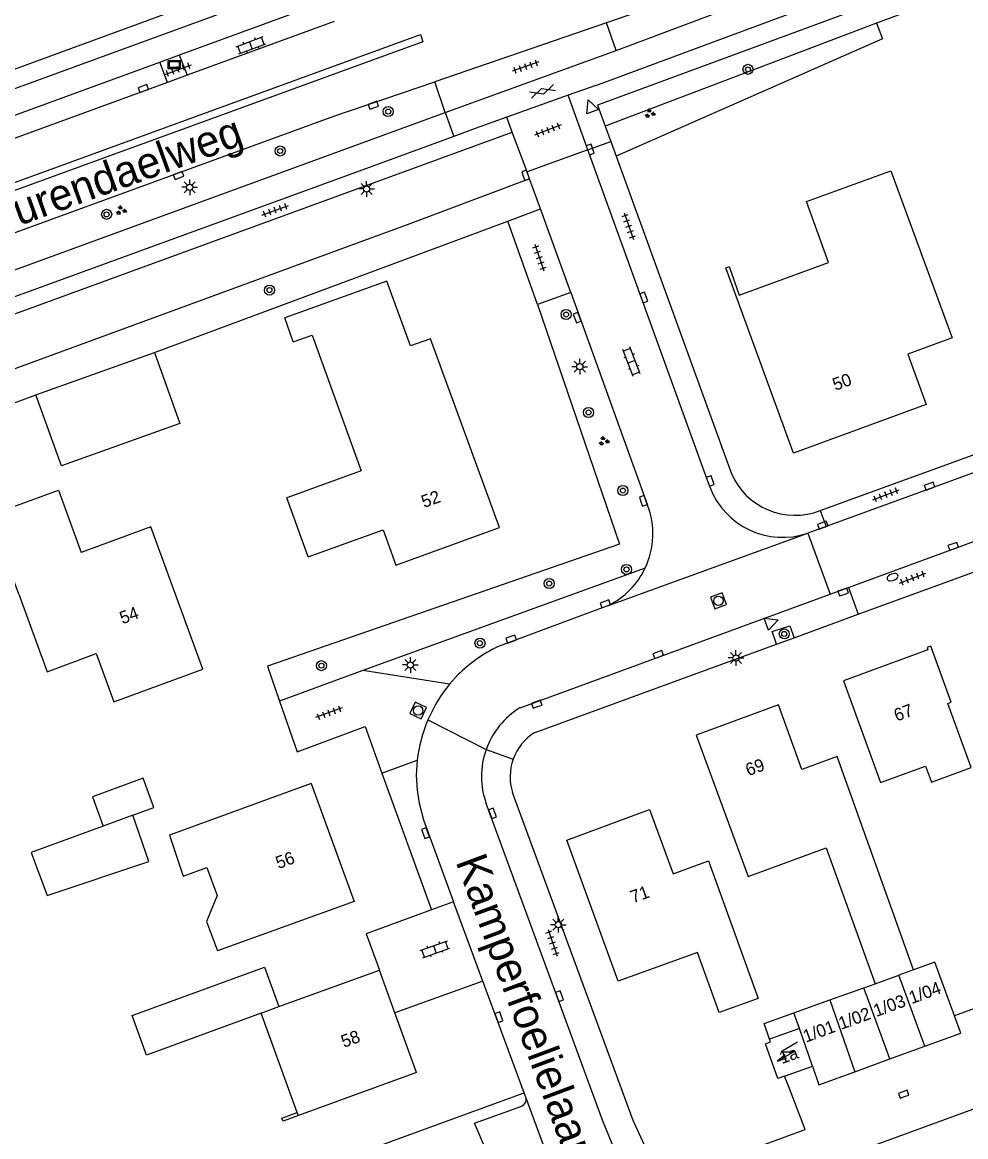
# Model space of a CAD drawing. Extents: x 137999 to 141000, y 397500 to 400501.
# Drawn here: x 138352.8 to 138427.9, y 400038.2 to 400126.8 of the extents above; entities that cross this region are included whole.
import ezdxf

# ---------------------------------------------------------------- set-up
doc = ezdxf.new("R2010")
doc.units = 0
for name, color, linetype in [('gg-afsc-erfafscheiding', 7, 'Continuous'), ('gg-afsc-muur', 7, 'Continuous'), ('gg-anno-huisnummerreeks BGT', 7, 'Continuous'), ('gg-anno-openbare ruimte label', 7, 'Continuous'), ('gg-bbg-bijgebouw', 7, 'Continuous'), ('gg-bbg-gedigitaliseerde bebouwing', 7, 'Continuous'), ('gg-bbg-gedigitaliseerde bijgebouw', 7, 'Continuous'), ('gg-bbg-hoofdgebouw', 7, 'Continuous'), ('gg-bbg-tussenscheiding', 7, 'Continuous'), ('gg-knt-verharding', 7, 'Continuous'), ('gg-knt-verharding nz', 7, 'Continuous'), ('gt-grn-groengrens', 7, 'Continuous'), ('gt-grn-vlakafsluiter', 7, 'Continuous'), ('gt-grn-weggrens', 7, 'Continuous'), ('gt-symb-boom', 7, 'Continuous'), ('gt-symb-brandkraan', 7, 'Continuous'), ('gt-symb-gesloten verharding', 7, 'Continuous'), ('gt-symb-groenvak', 7, 'Continuous'), ('gt-symb-informatiebord', 7, 'Continuous'), ('gt-symb-klinker verharding', 7, 'Continuous'), ('gt-symb-kolk', 7, 'Continuous'), ('gt-symb-lichtmast', 7, 'Continuous'), ('gt-symb-rioolschacht', 7, 'Continuous'), ('gt-symb-tegel verharding', 7, 'Continuous'), ('gt-symb-trafo symbool', 7, 'Continuous'), ('gt-symb-waterafsluiter', 7, 'Continuous')]:
    doc.layers.add(name, color=color, linetype=linetype)

# ---------------------------------------------------------------- blocks, each defined once
blk = doc.blocks.new('gt0-HSP')
at = {"layer": 'gt-symb-trafo symbool'}
for points in [[(0.771, 0.746), (-0.529, -0.004), (0.471, -0.004), (-0.829, -0.754)], [(-0.217, -0.24), (-0.829, -0.754), (-0.077, -0.48)]]:
    blk.add_lwpolyline(points, dxfattribs=at)
blk = doc.blocks.new('gt0-LMAST')
at = {"layer": 'gt-symb-lichtmast'}
for p, q in [((-0.182, 0.173), (-0.447, 0.438)), ((-0.005, 0.246), (-0.005, 0.621)), ((0.172, 0.173), (0.437, 0.438)), ((-0.255, -0.004), (-0.63, -0.004)), ((-0.182, -0.181), (-0.447, -0.446)), ((-0.005, -0.254), (-0.005, -0.629)), ((0.437, -0.446), (0.172, -0.181)), ((0.245, -0.004), (0.62, -0.004))]:
    blk.add_line(p, q, dxfattribs=at)
blk.add_circle((-0.005, -0.004), 0.25, dxfattribs=at)
blk = doc.blocks.new('gt0-BOOM')
at = {"layer": 'gt-symb-boom'}
for radius in [0.4, 0.2]:
    blk.add_circle((0, 0), radius, dxfattribs=at)
blk = doc.blocks.new('gt0-WAFSL')
at = {"layer": 'gt-symb-waterafsluiter'}
for p, q in [((-0.5, -0.333), (0, 0.667)), ((0, 0.667), (0.5, -0.333)), ((0.5, -0.333), (-0.5, -0.333))]:
    blk.add_line(p, q, dxfattribs=at)
blk = doc.blocks.new('gt0-KOLK')
at = {"layer": 'gt-symb-kolk'}
blk.add_lwpolyline([(0, 0), (0.375, 0), (0.375, 0.4), (-0.375, 0.4), (-0.375, 0), (0, 0)], dxfattribs=at)
blk = doc.blocks.new('gt0-TEG1')
at = {"layer": 'gt-symb-tegel verharding'}
for p, q in [((-1.125, 0), (1.125, 0)), ((-0.9, -0.25), (-0.9, 0.25)), ((-0.45, -0.25), (-0.45, 0.25)), ((0, -0.25), (0, 0.25)), ((0.45, -0.25), (0.45, 0.25)), ((0.9, -0.25), (0.9, 0.25))]:
    blk.add_line(p, q, dxfattribs=at)
blk = doc.blocks.new('gt0-BR')
at = {"layer": 'gt-symb-brandkraan'}
for centre, radius, start, end in [((-0.244, 0), 0.206, 107.56694, 252.43307), ((0.599, -2.664), 3, 106.89205, 107.56694), ((0, -0.691), 0.938, 73.10799, 106.89205), ((-0.599, -2.664), 3, 72.43309, 73.10799), ((0.244, 0), 0.206, 287.56695, 72.43309), ((0.599, 2.664), 3, 252.43307, 253.10797), ((0, 0.691), 0.938, 253.10797, 286.89206), ((-0.599, 2.664), 3, 286.89206, 287.56695)]:
    blk.add_arc(centre, radius, start, end, dxfattribs=at)
blk = doc.blocks.new('gt0-RS')
at = {"layer": 'gt-symb-rioolschacht'}
blk.add_lwpolyline([(-0.5, -0.5), (0.5, -0.5), (0.5, 0.5), (-0.5, 0.5)], close=True, dxfattribs=at)
blk.add_circle((0, 0), 0.375, dxfattribs=at)
blk = doc.blocks.new('gt0-IBORD')
at = {"layer": 'gt-symb-informatiebord'}
blk.add_lwpolyline([(-0.5, 0.295), (-0.5, -0.295), (0.5, -0.295), (0.5, 0.295), (-0.5, 0.295)], dxfattribs=at)
blk.add_lwpolyline([(-0.417, -0.212), (0.417, -0.212), (0.417, 0.212), (-0.417, 0.212)], close=True, dxfattribs=at)
blk = doc.blocks.new('gt0-KL1')
at = {"layer": 'gt-symb-klinker verharding'}
for p, q in [((-1.15, 0.3), (1.15, 0.3)), ((-1, -0.3), (-1, 0.3)), ((-0.5, 0.3), (-0.5, 0.45)), ((0, -0.3), (0, 0.3)), ((0.5, 0.3), (0.5, 0.45)), ((1, -0.3), (1, 0.3)), ((-1.15, -0.3), (1.15, -0.3)), ((-0.5, -0.45), (-0.5, -0.3)), ((0.5, -0.45), (0.5, -0.3))]:
    blk.add_line(p, q, dxfattribs=at)
blk = doc.blocks.new('gt0-GESVH1')
at = {"layer": 'gt-symb-gesloten verharding'}
for p, q in [((-0.992, -0.261), (0.008, 0.239)), ((0.008, -0.261), (-0.992, 0.239)), ((0.008, 0.239), (1.008, -0.261)), ((1.008, 0.239), (0.008, -0.261))]:
    blk.add_line(p, q, dxfattribs=at)
blk = doc.blocks.new('gt0-GRVAK')
at = {"layer": 'gt-symb-groenvak'}
for p, q in [((-0.11, 0.189), (-0.228, 0.24)), ((-0.182, 0.153), (0.088, 0.153)), ((-0.091, 0.211), (-0.156, 0.322)), ((-0.047, 0.214), (-0.047, 0.393)), ((-0.004, 0.211), (0.061, 0.322)), ((0.015, 0.189), (0.133, 0.24)), ((0.262, -0.052), (0.197, 0.059)), ((0.305, -0.049), (0.305, 0.13)), ((0.349, -0.052), (0.414, 0.059)), ((-0.245, -0.228), (-0.363, -0.177)), ((-0.318, -0.264), (-0.047, -0.264)), ((-0.226, -0.206), (-0.291, -0.095)), ((-0.183, -0.203), (-0.183, -0.024)), ((-0.139, -0.206), (-0.074, -0.095)), ((-0.12, -0.228), (-0.002, -0.177)), ((0.243, -0.074), (0.125, -0.023)), ((0.17, -0.11), (0.441, -0.11)), ((0.368, -0.074), (0.486, -0.023))]:
    blk.add_line(p, q, dxfattribs=at)

msp = doc.modelspace()

# ---------------------------------------------------------------- linework, layer by layer
at = {"layer": 'gg-afsc-erfafscheiding'}
for p, q in [((138423.774, 400127.805), (138420.834, 400126.735)), ((138363.36, 400100.538), (138391.487, 400110.97)), ((138316.432, 400083.457), (138353.932, 400097.159))]:
    msp.add_line(p, q, dxfattribs=at)
for points in [[(138420.834, 400126.735), (138421.294, 400125.483), (138400.102, 400116.147)], [(138393.848, 400104.338), (138400.358, 400085.278), (138372.361, 400075.59), (138373.317, 400072.794)], [(138333.51, 400021.236), (138370.639, 400033.554), (138390.943, 400040.968)]]:
    msp.add_lwpolyline(points, dxfattribs=at)
at = {"layer": 'gg-afsc-muur'}
msp.add_line((138429.848, 400040.824), (138418.45, 400036.67), dxfattribs=at)
for points in [[(138403.717, 400034.542), (138415.133, 400038.724), (138413.839, 400042.111)], [(138374.818, 400039.829), (138373.595, 400039.383), (138373.502, 400039.637), (138374.725, 400040.083)]]:
    msp.add_lwpolyline(points, dxfattribs=at)
at = {"layer": 'gg-bbg-bijgebouw'}
for p, q in [((138353.932, 400097.159), (138363.36, 400100.538)), ((138362.91, 400060.048), (138361.627, 400063.716)), ((138412.313, 400045.913), (138411.88, 400047.16)), ((138421.884, 400044.34), (138424.66, 400045.353)), ((138419.102, 400043.324), (138421.884, 400044.34))]:
    msp.add_line(p, q, dxfattribs=at)
for points in [[(138371.846, 400047.972), (138362.735, 400044.647), (138361.586, 400047.797), (138372.126, 400051.643), (138373.259, 400048.506)], [(138427.028, 400047.776), (138425.475, 400052.037), (138423.773, 400051.422)], [(138424.66, 400045.353), (138427.53, 400046.4), (138427.028, 400047.776)], [(138415.73, 400043.76), (138416.24, 400042.28), (138419.102, 400043.324)]]:
    msp.add_lwpolyline(points, dxfattribs=at)
at = {"layer": 'gg-bbg-gedigitaliseerde bebouwing'}
for p, q in [((138374.41, 400101.371), (138373.73, 400103.28)), ((138375.6, 400084.27), (138373.9, 400088.97)), ((138363.06, 400086.65), (138357.534, 400084.628)), ((138352.562, 400081.295), (138354.82, 400075.14))]:
    msp.add_line(p, q, dxfattribs=at)
for points in [[(138374.41, 400101.371), (138375.901, 400101.911), (138379.807, 400091.105), (138373.9, 400088.97)], [(138352.562, 400081.295), (138350.262, 400087.579), (138355.723, 400089.578), (138357.534, 400084.628)], [(138418.2, 400074.41), (138421.145, 400066.316), (138424.729, 400067.628), (138425.196, 400066.352), (138428.364, 400067.512), (138426.493, 400072.622), (138426.763, 400072.721)], [(138406.47, 400070.09), (138410.61, 400058.838), (138416.808, 400061.119), (138420.716, 400050.319)], [(138364.551, 400062.143), (138365.641, 400058.871), (138367.526, 400059.559)], [(138367.526, 400059.559), (138368.344, 400057.338), (138367.51, 400055.259), (138368.381, 400052.949)]]:
    msp.add_lwpolyline(points, dxfattribs=at)
at = {"layer": 'gg-bbg-gedigitaliseerde bijgebouw'}
for p, q in [((138417.109, 400049.029), (138419.818, 400049.998)), ((138419.818, 400049.998), (138420.716, 400050.319)), ((138414.249, 400048.007), (138417.109, 400049.029)), ((138411.88, 400047.16), (138414.249, 400048.007))]:
    msp.add_line(p, q, dxfattribs=at)
for points in [[(138363.36, 400100.538), (138365.384, 400094.89), (138355.971, 400091.516), (138353.932, 400097.159)], [(138361.627, 400063.716), (138363.316, 400064.338), (138362.452, 400066.684), (138358.417, 400065.198), (138359.279, 400062.858)], [(138359.279, 400062.858), (138353.547, 400060.762), (138354.81, 400057.334), (138362.91, 400060.048)]]:
    msp.add_lwpolyline(points, dxfattribs=at)
at = {"layer": 'gg-bbg-hoofdgebouw'}
for p, q in [((138375.82, 400066.26), (138364.551, 400062.143)), ((138375.82, 400066.26), (138379.25, 400056.86)), ((138379.25, 400056.86), (138368.381, 400052.949)), ((138373.259, 400048.506), (138381.26, 400051.41)), ((138382.496, 400048.008), (138381.26, 400051.41)), ((138374.725, 400040.083), (138371.846, 400047.972)), ((138384.22, 400043.26), (138382.496, 400048.008)), ((138413.51, 400042.975), (138415.73, 400043.76)), ((138384.22, 400043.26), (138374.818, 400039.829)), ((138374.818, 400039.829), (138374.725, 400040.083))]:
    msp.add_line(p, q, dxfattribs=at)
for points in [[(138408.83, 400107.27), (138409.09, 400107.36), (138409.88, 400105.1), (138417.01, 400107.68), (138415.25, 400112.53), (138421.97, 400114.97), (138426.85, 400101.69), (138423.31, 400100.39), (138424.77, 400096.39), (138414.22, 400092.53), (138408.83, 400107.27)], [(138375.6, 400084.27), (138381.55, 400086.42), (138382.56, 400083.62), (138390.81, 400086.6), (138385.33, 400101.62), (138383.73, 400101.05), (138381.85, 400106.21), (138373.73, 400103.28)], [(138354.82, 400075.14), (138358.73, 400076.58), (138360.14, 400072.75), (138367.2, 400075.35), (138363.06, 400086.65)], [(138426.763, 400072.721), (138425.15, 400077.18), (138424.85, 400077.07), (138424.92, 400076.87), (138418.2, 400074.41)], [(138423.773, 400051.422), (138417.68, 400068.39), (138414.87, 400067.36), (138413.02, 400072.5), (138406.47, 400070.09)], [(138402.77, 400064.17), (138404.64, 400059.07), (138407.45, 400060.1), (138411.4, 400049.14), (138408.31, 400048.03), (138406.59, 400052.81), (138400.26, 400050.52), (138396.19, 400061.75), (138402.77, 400064.17)], [(138413.51, 400042.975), (138412.96, 400042.78), (138411.98, 400045.55), (138412.39, 400045.69), (138412.313, 400045.913)]]:
    msp.add_lwpolyline(points, dxfattribs=at)
at = {"layer": 'gg-bbg-tussenscheiding'}
for p, q in [((138361.627, 400063.716), (138359.279, 400062.858)), ((138420.716, 400050.319), (138422.6, 400050.999)), ((138423.773, 400051.422), (138422.6, 400050.999)), ((138424.66, 400045.353), (138422.6, 400050.999)), ((138421.884, 400044.34), (138419.818, 400049.998)), ((138417.109, 400049.029), (138419.102, 400043.324)), ((138371.846, 400047.972), (138373.259, 400048.506)), ((138414.685, 400046.753), (138414.249, 400048.007)), ((138414.685, 400046.753), (138412.313, 400045.913)), ((138415.73, 400043.76), (138414.685, 400046.753))]:
    msp.add_line(p, q, dxfattribs=at)
at = {"layer": 'gg-knt-verharding'}
for p, q in [((138398.479, 400121.775), (138418.817, 400129.315)), ((138400.116, 400124.562), (138412.054, 400129.041)), ((138365.341, 400124.198), (138377.041, 400128.469)), ((138403.427, 400128.15), (138399.34, 400126.743)), ((138377.661, 400126.847), (138365.965, 400122.578)), ((138399.34, 400126.743), (138385.681, 400122.064)), ((138400.116, 400124.562), (138399.34, 400126.743)), ((138386.504, 400119.615), (138400.116, 400124.562)), ((138341.765, 400115.592), (138363.794, 400123.633)), ((138363.794, 400123.633), (138365.341, 400124.198)), ((138364.398, 400122.006), (138363.794, 400123.633)), ((138365.385, 400124.084), (138365.341, 400124.198)), ((138365.385, 400124.084), (138365.965, 400122.578)), ((138365.965, 400122.578), (138364.398, 400122.006)), ((138364.398, 400122.006), (138342.361, 400113.962)), ((138386.504, 400119.615), (138385.681, 400122.064)), ((138398.479, 400121.775), (138396.297, 400120.995)), ((138396.297, 400120.995), (138391.406, 400119.246)), ((138339.283, 400102.378), (138386.504, 400119.615)), ((138391.406, 400119.246), (138388.896, 400118.348)), ((138388.896, 400118.348), (138387.192, 400117.721)), ((138399.236, 400118.531), (138399.679, 400117.312)), ((138291.457, 400081.439), (138391.831, 400118.058)), ((138393.015, 400114.898), (138391.831, 400118.058)), ((138399.679, 400117.312), (138400.102, 400116.147)), ((138397.851, 400116.648), (138393.015, 400114.898)), ((138407.55, 400089.84), (138397.851, 400116.648)), ((138400.102, 400116.147), (138409.25, 400090.948)), ((138393.217, 400114.342), (138393.015, 400114.898)), ((138394.085, 400111.958), (138393.217, 400114.342)), ((138391.487, 400110.97), (138394.085, 400111.958)), ((138396.49, 400105.302), (138394.085, 400111.958)), ((138393.848, 400104.338), (138391.487, 400110.97)), ((138396.49, 400105.302), (138393.848, 400104.338)), ((138396.49, 400105.302), (138402.601, 400088.389)), ((138416.35, 400087.96), (138434.903, 400094.722)), ((138435.16, 400093.37), (138416.815, 400086.688)), ((138418.587, 400081.844), (138436.49, 400088.4)), ((138416.815, 400086.688), (138415.368, 400086.161)), ((138419.368, 400079.711), (138431.812, 400084.263)), ((138417.134, 400081.312), (138418.587, 400081.844)), ((138392.468, 400072.279), (138417.134, 400081.312)), ((138399.49, 400080.41), (138390.667, 400077.119)), ((138414.263, 400077.843), (138419.368, 400079.711)), ((138412.874, 400077.335), (138414.263, 400077.843)), ((138393.59, 400070.28), (138412.874, 400077.335)), ((138379.949, 400075.242), (138373.317, 400072.794)), ((138386.848, 400074.149), (138379.949, 400075.242)), ((138387.504, 400074.882), (138386.848, 400074.149)), ((138381.455, 400067.072), (138384.263, 400068.091)), ((138385.404, 400056.189), (138380.213, 400054.293)), ((138387.17, 400056.834), (138385.404, 400056.189)), ((138389.499, 400050.534), (138387.17, 400056.834)), ((138389.499, 400050.534), (138382.496, 400048.008)), ((138392.787, 400041.641), (138389.499, 400050.534)), ((138434.09, 400050.38), (138427.028, 400047.776)), ((138413.839, 400042.111), (138413.51, 400042.975)), ((138392.915, 400041.295), (138392.787, 400041.641))]:
    msp.add_line(p, q, dxfattribs=at)
for points in [[(138404.609, 400142.314), (138398.669, 400140.092), (138297.292, 400102.953)], [(138297.101, 400101.407), (138373.985, 400129.475), (138388.094, 400134.731)], [(138423.224, 400129.293), (138398.63, 400120.201), (138399.236, 400118.531)], [(138338.963, 400109.232), (138384.523, 400125.832), (138384.729, 400125.251), (138337.286, 400107.976)], [(138338.365, 400105.007), (138377.646, 400119.331), (138385.681, 400122.064)], [(138387.192, 400117.721), (138378.865, 400114.658), (138289.863, 400082.247)], [(138412.874, 400077.335), (138412.51, 400078.331), (138413.914, 400078.796), (138414.263, 400077.843)], [(138373.317, 400072.794), (138374.711, 400068.758), (138380.137, 400070.773), (138381.455, 400067.072)], [(138384.263, 400068.091), (138384.197, 400066.908), (138384.256, 400065.722), (138384.419, 400064.684), (138384.76, 400063.35), (138387.17, 400056.834)], [(138403.717, 400034.542), (138401.45, 400039.44), (138391.86, 400065.521)], [(138416.331, 400002.846), (138399.79, 400037.59), (138399.01, 400039.46), (138389.76, 400064.65)], [(138393.925, 400027.391), (138388.827, 400039.23), (138392.523, 400040.568)]]:
    msp.add_lwpolyline(points, dxfattribs=at)
for centre, radius, start, end in [((138414.339, 400093.11), 5.529, 203.01834, 291.33456), ((138413.358, 400092.037), 6.21, 200.71661, 288.88185), ((138396.671, 400086.105), 6.355, 334.59569, 21.06061), ((138396.668, 400086.108), 6.358, 296.34822, 334.58561), ((138396.095, 400066.089), 12.294, 116.20385, 134.3351), ((138395.914, 400066.701), 11.733, 140.59633, 156.89724), ((138395.784, 400066.807), 6.399, 121.21462, 160.45797), ((138395.927, 400066.695), 11.747, 156.8961, 173.17672), ((138395.804, 400066.782), 4.14, 122.32698, 160.02558), ((138395.775, 400066.807), 6.39, 160.43406, 199.72594), ((138395.813, 400066.781), 4.149, 160.05656, 197.67332), ((138392.353, 400041.129), 0.586, 286.86169, 16.47102)]:
    msp.add_arc(centre, radius, start, end, dxfattribs=at)
at = {"layer": 'gg-knt-verharding nz'}
msp.add_lwpolyline([(138398.291, 400028.781), (138394.81, 400036.17), (138392.915, 400041.295)], dxfattribs=at)
at = {"layer": 'gt-grn-groengrens'}
for p, q in [((138420.834, 400126.735), (138399.236, 400118.531)), ((138402.411, 400083.379), (138379.949, 400075.242)), ((138381.455, 400067.072), (138385.404, 400056.189))]:
    msp.add_line(p, q, dxfattribs=at)
msp.add_lwpolyline([(138393.217, 400114.342), (138383.682, 400110.776), (138347.448, 400097.47), (138311.591, 400084.42), (138307.182, 400085.666), (138276.512, 400073.973), (138247.089, 400063.718), (138244.258, 400060.835), (138237.956, 400057.329), (138235.478, 400056.087), (138234.931, 400055.793), (138233.98, 400055.199)], dxfattribs=at)
at = {"layer": 'gt-grn-vlakafsluiter'}
for p, q in [((138380.213, 400054.293), (138381.26, 400051.41)), ((138390.943, 400040.968), (138392.787, 400041.641))]:
    msp.add_line(p, q, dxfattribs=at)
at = {"layer": 'gt-grn-weggrens'}
for p, q in [((138397.851, 400116.648), (138396.297, 400120.995)), ((138386.504, 400119.615), (138387.192, 400117.721)), ((138391.831, 400118.058), (138391.406, 400119.246)), ((138397.851, 400116.648), (138399.679, 400117.312)), ((138416.35, 400087.96), (138416.815, 400086.688)), ((138399.49, 400080.41), (138415.368, 400086.161)), ((138415.368, 400086.161), (138417.134, 400081.312)), ((138418.587, 400081.844), (138419.368, 400079.711)), ((138385.122, 400071.305), (138389.754, 400068.947)), ((138389.754, 400068.947), (138391.913, 400068.196))]:
    msp.add_line(p, q, dxfattribs=at)

# ---------------------------------------------------------------- block references
at = {"layer": 'gt-symb-boom'}
for p in [(138410.596, 400123.051), (138381.962, 400119.69), (138373.362, 400116.556), (138359.555, 400111.518), (138372.514, 400105.495), (138396.117, 400103.55), (138397.906, 400095.759), (138400.639, 400089.551), (138400.927, 400083.274), (138394.777, 400082.153), (138413.485, 400078.144), (138389.266, 400077.409), (138376.644, 400075.621)]:
    msp.add_blockref('gt0-BOOM', p, dxfattribs=at)
at = {"layer": 'gt-symb-brandkraan', "rotation": 19.88516511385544}
msp.add_blockref('gt0-BR', (138422.106, 400082.658), dxfattribs=at)
at = {"layer": 'gt-symb-gesloten verharding', "rotation": -161.8731874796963}
msp.add_blockref('gt0-GESVH1', (138394.254, 400121.296), dxfattribs=at)
at = {"layer": 'gt-symb-groenvak'}
for p in [(138402.778, 400119.546), (138360.695, 400111.831), (138399.117, 400093.485)]:
    msp.add_blockref('gt0-GRVAK', p, dxfattribs=at)
at = {"layer": 'gt-symb-informatiebord'}
msp.add_blockref('gt0-IBORD', (138364.937, 400123.427), dxfattribs=at)
at = {"layer": 'gt-symb-klinker verharding'}
for p, rotation in [((138371.038, 400124.974), 20.374899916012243), ((138401.323, 400099.798), 110.48229688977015), ((138385.69, 400053.055), 19.44956876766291)]:
    msp.add_blockref('gt0-KL1', p, dxfattribs=dict(at, rotation=rotation))
at = {"layer": 'gt-symb-kolk'}
for p, rotation in [((138362.546, 400121.331), 20.06634962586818), ((138380.713, 400120.384), -160.3692977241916), ((138397.857, 400116.609), -70.11483488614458), ((138365.348, 400114.422), 20.06634962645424), ((138392.716, 400114.555), -70.11483488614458), ((138402.123, 400104.832), -70.11483488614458), ((138396.809, 400103.23), -70.11483488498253), ((138407.407, 400090.24), -70.11483488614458), ((138425.117, 400089.711), 20.120165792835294), ((138402.077, 400088.658), -70.11483488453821), ((138416.613, 400086.614), 20.120165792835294), ((138427.001, 400084.924), 20.120165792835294), ((138418.238, 400081.291), 20.120165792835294), ((138399.308, 400080.34), 20.120165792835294), ((138391.817, 400077.549), 20.120165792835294), ((138403.523, 400076.328), 20.120165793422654), ((138393.854, 400072.361), 20.1201657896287), ((138390.068, 400063.808), -69.8260550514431), ((138384.748, 400062.232), -69.8260550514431), ((138395.409, 400049.266), -69.82605504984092), ((138390.589, 400047.585), -69.8260550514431), ((138423.055, 400041.343), 19.88516511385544)]:
    msp.add_blockref('gt0-KOLK', p, dxfattribs=dict(at, rotation=rotation))
at = {"layer": 'gt-symb-lichtmast'}
for p in [(138366.173, 400113.673), (138380.25, 400113.541), (138397.215, 400099.403), (138409.64, 400076.234), (138383.732, 400075.682), (138395.501, 400055.017)]:
    msp.add_blockref('gt0-LMAST', p, dxfattribs=at)
at = {"layer": 'gt-symb-rioolschacht'}
for p, rotation in [((138408.241, 400080.784), 20.120165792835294), ((138384.347, 400072.053), -25.027278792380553)]:
    msp.add_blockref('gt0-RS', p, dxfattribs=dict(at, rotation=rotation))
at = {"layer": 'gt-symb-tegel verharding'}
for p, rotation in [((138365.249, 400123.032), 19.93904791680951), ((138392.893, 400123.274), -160.67751761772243), ((138394.664, 400118.231), -159.08179501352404), ((138372.972, 400111.845), 19.93904791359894), ((138401.108, 400110.574), -71.09393900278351), ((138393.996, 400108.091), -71.09393900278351), ((138421.575, 400089.201), 20.918204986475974), ((138423.695, 400082.577), 20.91820498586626), ((138377.242, 400071.876), -159.75249849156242), ((138395.044, 400053.583), -71.093939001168)]:
    msp.add_blockref('gt0-TEG1', p, dxfattribs=dict(at, rotation=rotation))
at = {"layer": 'gt-symb-trafo symbool'}
msp.add_blockref('gt0-HSP', (138413.763, 400044.917), dxfattribs=at)
at = {"layer": 'gt-symb-waterafsluiter'}
for p, rotation in [((138398.114, 400120.01), 20.30124998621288), ((138412.36, 400079.031), -69.87983420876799)]:
    msp.add_blockref('gt0-WAFSL', p, dxfattribs=dict(at, rotation=rotation))

# ---------------------------------------------------------------- texts
at = {"layer": 'gg-anno-huisnummerreeks BGT'}
for s, rotation, p in [('50', 20.1, (138417.546, 400097.474)), ('52', 19.9, (138384.813, 400088.156)), ('54', 20.1, (138360.81, 400078.906)), ('67', 20.1, (138422.432, 400071.168)), ('69', 20.2, (138410.621, 400066.823)), ('56', 20.1, (138373.225, 400059.435)), ('71', 19.9, (138401.444, 400056.714)), ('1/04', 20.1, (138423.618, 400048.697)), ('1/03', 20.1, (138420.795, 400047.667)), ('1/02', 20.1, (138418.016, 400046.653)), ('1/01', 20.1, (138415.194, 400045.623)), ('58', 19.9, (138378.427, 400045.219)), ('1a', 19.5, (138413.29, 400043.925))]:
    msp.add_text(s, height=1, rotation=rotation, dxfattribs=at).set_placement(p)
at = {"layer": 'gg-anno-openbare ruimte label'}
for s, rotation, p in [('Durendaelweg', 19.9, (138350.321, 400109.773)), ('Kamperfoelielaan', 290.4, (138387.301, 400060.047))]:
    msp.add_text(s, height=2.5, rotation=rotation, dxfattribs=at).set_placement(p)

doc.saveas('drawing.dxf')
